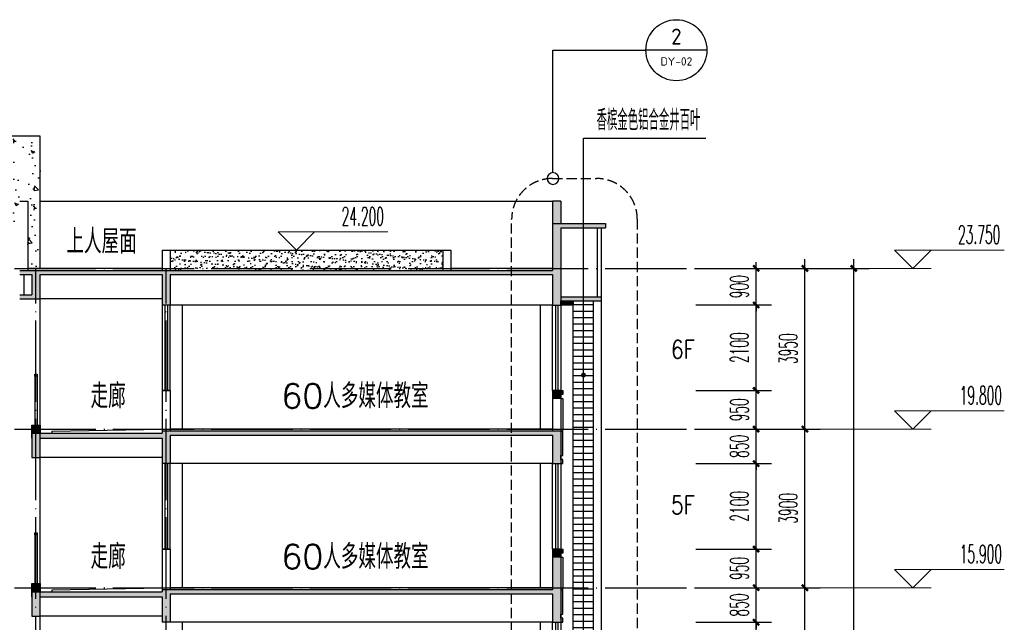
# Model space of a CAD drawing. Extents: x 1779708 to 7299578, y -1121471 to 88434.
# Tile 630 of 656: x 5758346 to 5782547, y -990508 to -975695. Entities that reach past the tile are written whole.
import ezdxf
from ezdxf.enums import TextEntityAlignment as Align

# ---------------------------------------------------------------- set-up
doc = ezdxf.new("R2010")
doc.units = 0
doc.header["$LTSCALE"] = 1000
doc.header["$MEASUREMENT"] = 0
doc.linetypes.add('DASH', pattern=[0.35, 0.25, -0.1])
doc.linetypes.add('DOTE', pattern=[2.42, 2, -0.2, 0.02, -0.2])
doc.layers.get('0').update_dxf_attribs({"linetype": 'CONTINUOUS'})
doc.layers.get('Defpoints').update_dxf_attribs({"linetype": 'CONTINUOUS'})
doc.layers.add('DIM_ELEV', color=3, linetype='CONTINUOUS', lineweight=13)
for name, color, linetype in [('DIM_IDEN', 3, 'CONTINUOUS'), ('DIM_LEAD', 3, 'CONTINUOUS'), ('DOTE', 1, 'DOTE'), ('PUB_DIM', 3, 'CONTINUOUS'), ('PUB_TEXT', 7, 'CONTINUOUS'), ('SPACE', 7, 'CONTINUOUS'), ('WALL', 255, 'CONTINUOUS'), ('WINDOW', 2, 'CONTINUOUS'), ('可见线', 6, 'CONTINUOUS'), ('栏杆', 6, 'CONTINUOUS'), ('立面中线', 140, 'CONTINUOUS'), ('立面填充图例白', 7, 'CONTINUOUS'), ('立面细线', 114, 'CONTINUOUS')]:
    doc.layers.add(name, color=color, linetype=linetype)
doc.styles.add('_TCH_DIM', font='SIMPLEX.shx', dxfattribs={"width": 0.7, "bigfont": 'GBCBIG.shx'})
doc.styles.add('_TCH_DIM_T3', font='SIMPLEX.shx', dxfattribs={"width": 0.494118, "bigfont": 'GBCBIG.shx'})
doc.styles.add('_TCH_SPACE', font='SIMPLEX', dxfattribs={"height": 5, "bigfont": 'GBCBIG'})
doc.styles.add('dim_font', font='SIMPLEX.shx', dxfattribs={"width": 0.8})
doc.styles.get("Standard").update_dxf_attribs({"font": 'GBENOR', "bigfont": 'GBCBIG'})
doc.dimstyles.new('_TCH_ARCH&&150', dxfattribs={"dimtxt": 446.25, "dimasz": 150, "dimexe": 375, "dimexo": 450, "dimgap": 189.375, "dimtad": 1, "dimdec": 0, "dimzin": 0, "dimdsep": 46, "dimtxsty": '_TCH_DIM_T3', "dimblk": 'ARCHTICK', "dimcen": 0.09, "dimdle": 225, "dimclrt": 7, "dimazin": 2, "dimtfac": 1, "dimtdec": 0, "dimtix": 1, "dimtmove": 2, "dimatfit": 3, "dimfxl": 250, "dimtolj": 1, "dimtzin": 0, "dimarcsym": 0})

# ---------------------------------------------------------------- blocks, each defined once
blk = doc.blocks.new('_ArchTick')
at = {"color": 0, "linetype": 'ByBlock', "const_width": 0.4}
blk.add_lwpolyline([(-0.5, -0.5), (0.5, 0.5)], dxfattribs=at)
blk = doc.blocks.new('*D278')
at = {"layer": 'Defpoints', "color": 0, "transparency": 16777216}
for p in [(5776914, -981808), (5778847, -981808), (5776914, -1005558)]:
    blk.add_point(p, dxfattribs=at)
at = {"layer": 'PUB_DIM', "color": 0, "lineweight": -2, "transparency": 16777216}
for p, q in [((5778847, -1005783), (5778847, -981583)), ((5777364, -981808), (5779222, -981808)), ((5777364, -1005558), (5779222, -1005558))]:
    blk.add_line(p, q, dxfattribs=at)
at = {"layer": 'PUB_DIM', "color": 0, "lineweight": -2, "transparency": 16777216, "xscale": 150, "yscale": 150, "zscale": 150}
for p, rotation in [((5778847, -981808), 90), ((5778847, -1005558), 270)]:
    blk.add_blockref('_ArchTick', p, dxfattribs=dict(at, rotation=rotation))
at = {"layer": 'PUB_DIM', "color": 7, "transparency": 16777216, "insert": (5778435, -993683), "char_height": 446.2, "attachment_point": 5, "rotation": 90, "style": '_TCH_DIM_T3'}
blk.add_mtext('\\A1;23750', dxfattribs=at)
blk = doc.blocks.new('*D283')
at = {"layer": 'Defpoints', "color": 0, "transparency": 16777216}
for p in [(5775714, -989658), (5777647, -989658), (5775714, -993558)]:
    blk.add_point(p, dxfattribs=at)
at = {"layer": 'PUB_DIM', "color": 0, "lineweight": -2, "transparency": 16777216}
for p, q in [((5777647, -993783), (5777647, -989433)), ((5776164, -989658), (5778022, -989658)), ((5776164, -993558), (5778022, -993558))]:
    blk.add_line(p, q, dxfattribs=at)
at = {"layer": 'PUB_DIM', "color": 0, "lineweight": -2, "transparency": 16777216, "xscale": 150, "yscale": 150, "zscale": 150}
for p, rotation in [((5777647, -989658), 90), ((5777647, -993558), 270)]:
    blk.add_blockref('_ArchTick', p, dxfattribs=dict(at, rotation=rotation))
at = {"layer": 'PUB_DIM', "color": 7, "transparency": 16777216, "insert": (5777235, -991608), "char_height": 446.2, "attachment_point": 5, "rotation": 90, "style": '_TCH_DIM_T3'}
blk.add_mtext('\\A1;3900', dxfattribs=at)
blk = doc.blocks.new('*D284')
at = {"layer": 'Defpoints', "color": 0, "transparency": 16777216}
for p in [(5775714, -985758), (5777647, -985758), (5775714, -989658)]:
    blk.add_point(p, dxfattribs=at)
at = {"layer": 'PUB_DIM', "color": 0, "lineweight": -2, "transparency": 16777216}
for p, q in [((5777647, -989883), (5777647, -985533)), ((5776164, -985758), (5778022, -985758)), ((5776164, -989658), (5778022, -989658))]:
    blk.add_line(p, q, dxfattribs=at)
at = {"layer": 'PUB_DIM', "color": 0, "lineweight": -2, "transparency": 16777216, "xscale": 150, "yscale": 150, "zscale": 150}
for p, rotation in [((5777647, -985758), 90), ((5777647, -989658), 270)]:
    blk.add_blockref('_ArchTick', p, dxfattribs=dict(at, rotation=rotation))
at = {"layer": 'PUB_DIM', "color": 7, "transparency": 16777216, "insert": (5777235, -987708), "char_height": 446.2, "attachment_point": 5, "rotation": 90, "style": '_TCH_DIM_T3'}
blk.add_mtext('\\A1;3900', dxfattribs=at)
blk = doc.blocks.new('*D285')
at = {"layer": 'Defpoints', "color": 0, "transparency": 16777216}
for p in [(5775714, -981808), (5777647, -981808), (5775714, -985758)]:
    blk.add_point(p, dxfattribs=at)
at = {"layer": 'PUB_DIM', "color": 0, "lineweight": -2, "transparency": 16777216}
for p, q in [((5777647, -985983), (5777647, -981583)), ((5776164, -981808), (5778022, -981808)), ((5776164, -985758), (5778022, -985758))]:
    blk.add_line(p, q, dxfattribs=at)
at = {"layer": 'PUB_DIM', "color": 0, "lineweight": -2, "transparency": 16777216, "xscale": 150, "yscale": 150, "zscale": 150}
for p, rotation in [((5777647, -981808), 90), ((5777647, -985758), 270)]:
    blk.add_blockref('_ArchTick', p, dxfattribs=dict(at, rotation=rotation))
at = {"layer": 'PUB_DIM', "color": 7, "transparency": 16777216, "insert": (5777235, -983783), "char_height": 446.2, "attachment_point": 5, "rotation": 90, "style": '_TCH_DIM_T3'}
blk.add_mtext('\\A1;3950', dxfattribs=at)
blk = doc.blocks.new('*D3770')
at = {"layer": 'Defpoints', "color": 0, "transparency": 16777216}
for p in [(5774514, -990508), (5776447, -990508), (5774514, -992608)]:
    blk.add_point(p, dxfattribs=at)
at = {"layer": 'PUB_DIM', "color": 0, "lineweight": -2, "transparency": 16777216}
for p, q in [((5776447, -992833), (5776447, -990283)), ((5774964, -990508), (5776822, -990508)), ((5774964, -992608), (5776822, -992608))]:
    blk.add_line(p, q, dxfattribs=at)
at = {"layer": 'PUB_DIM', "color": 0, "lineweight": -2, "transparency": 16777216, "xscale": 150, "yscale": 150, "zscale": 150}
for p, rotation in [((5776447, -990508), 90), ((5776447, -992608), 270)]:
    blk.add_blockref('_ArchTick', p, dxfattribs=dict(at, rotation=rotation))
at = {"layer": 'PUB_DIM', "color": 7, "transparency": 16777216, "insert": (5776035, -991558), "char_height": 446.2, "attachment_point": 5, "rotation": 90, "style": '_TCH_DIM_T3'}
blk.add_mtext('\\A1;2100', dxfattribs=at)
blk = doc.blocks.new('*D3771')
at = {"layer": 'Defpoints', "color": 0, "transparency": 16777216}
for p in [(5774514, -989658), (5776447, -989658), (5774514, -990508)]:
    blk.add_point(p, dxfattribs=at)
at = {"layer": 'PUB_DIM', "color": 0, "lineweight": -2, "transparency": 16777216}
for p, q in [((5776447, -989658), (5776447, -989508)), ((5774964, -989658), (5776822, -989658)), ((5776447, -990508), (5776447, -989658)), ((5774964, -990508), (5776822, -990508)), ((5776447, -990508), (5776447, -990658))]:
    blk.add_line(p, q, dxfattribs=at)
at = {"layer": 'PUB_DIM', "color": 0, "lineweight": -2, "transparency": 16777216, "xscale": 150, "yscale": 150, "zscale": 150}
for p, rotation in [((5776447, -989658), 270), ((5776447, -990508), 90)]:
    blk.add_blockref('_ArchTick', p, dxfattribs=dict(at, rotation=rotation))
at = {"layer": 'PUB_DIM', "color": 7, "transparency": 16777216, "insert": (5776035, -990083), "char_height": 446.2, "attachment_point": 5, "rotation": 90, "style": '_TCH_DIM_T3'}
blk.add_mtext('\\A1;850', dxfattribs=at)
blk = doc.blocks.new('*D3772')
at = {"layer": 'Defpoints', "color": 0, "transparency": 16777216}
for p in [(5774514, -988708), (5776447, -988708), (5774514, -989658)]:
    blk.add_point(p, dxfattribs=at)
at = {"layer": 'PUB_DIM', "color": 0, "lineweight": -2, "transparency": 16777216}
for p, q in [((5776447, -989883), (5776447, -988483)), ((5774964, -988708), (5776822, -988708)), ((5774964, -989658), (5776822, -989658))]:
    blk.add_line(p, q, dxfattribs=at)
at = {"layer": 'PUB_DIM', "color": 0, "lineweight": -2, "transparency": 16777216, "xscale": 150, "yscale": 150, "zscale": 150}
for p, rotation in [((5776447, -988708), 90), ((5776447, -989658), 270)]:
    blk.add_blockref('_ArchTick', p, dxfattribs=dict(at, rotation=rotation))
at = {"layer": 'PUB_DIM', "color": 7, "transparency": 16777216, "insert": (5776035, -989183), "char_height": 446.2, "attachment_point": 5, "rotation": 90, "style": '_TCH_DIM_T3'}
blk.add_mtext('\\A1;950', dxfattribs=at)
blk = doc.blocks.new('*D3773')
at = {"layer": 'Defpoints', "color": 0, "transparency": 16777216}
for p in [(5774514, -986608), (5776447, -986608), (5774514, -988708)]:
    blk.add_point(p, dxfattribs=at)
at = {"layer": 'PUB_DIM', "color": 0, "lineweight": -2, "transparency": 16777216}
for p, q in [((5776447, -988933), (5776447, -986383)), ((5774964, -986608), (5776822, -986608)), ((5774964, -988708), (5776822, -988708))]:
    blk.add_line(p, q, dxfattribs=at)
at = {"layer": 'PUB_DIM', "color": 0, "lineweight": -2, "transparency": 16777216, "xscale": 150, "yscale": 150, "zscale": 150}
for p, rotation in [((5776447, -986608), 90), ((5776447, -988708), 270)]:
    blk.add_blockref('_ArchTick', p, dxfattribs=dict(at, rotation=rotation))
at = {"layer": 'PUB_DIM', "color": 7, "transparency": 16777216, "insert": (5776035, -987658), "char_height": 446.2, "attachment_point": 5, "rotation": 90, "style": '_TCH_DIM_T3'}
blk.add_mtext('\\A1;2100', dxfattribs=at)
blk = doc.blocks.new('*D3774')
at = {"layer": 'Defpoints', "color": 0, "transparency": 16777216}
for p in [(5774514, -985758), (5776447, -985758), (5774514, -986608)]:
    blk.add_point(p, dxfattribs=at)
at = {"layer": 'PUB_DIM', "color": 0, "lineweight": -2, "transparency": 16777216}
for p, q in [((5776447, -985758), (5776447, -985608)), ((5774964, -985758), (5776822, -985758)), ((5776447, -986608), (5776447, -985758)), ((5774964, -986608), (5776822, -986608)), ((5776447, -986608), (5776447, -986758))]:
    blk.add_line(p, q, dxfattribs=at)
at = {"layer": 'PUB_DIM', "color": 0, "lineweight": -2, "transparency": 16777216, "xscale": 150, "yscale": 150, "zscale": 150}
for p, rotation in [((5776447, -985758), 270), ((5776447, -986608), 90)]:
    blk.add_blockref('_ArchTick', p, dxfattribs=dict(at, rotation=rotation))
at = {"layer": 'PUB_DIM', "color": 7, "transparency": 16777216, "insert": (5776035, -986183), "char_height": 446.2, "attachment_point": 5, "rotation": 90, "style": '_TCH_DIM_T3'}
blk.add_mtext('\\A1;850', dxfattribs=at)
blk = doc.blocks.new('*D3775')
at = {"layer": 'Defpoints', "color": 0, "transparency": 16777216}
for p in [(5774514, -984808), (5776447, -984808), (5774514, -985758)]:
    blk.add_point(p, dxfattribs=at)
at = {"layer": 'PUB_DIM', "color": 0, "lineweight": -2, "transparency": 16777216}
for p, q in [((5776447, -985983), (5776447, -984583)), ((5774964, -984808), (5776822, -984808)), ((5774964, -985758), (5776822, -985758))]:
    blk.add_line(p, q, dxfattribs=at)
at = {"layer": 'PUB_DIM', "color": 0, "lineweight": -2, "transparency": 16777216, "xscale": 150, "yscale": 150, "zscale": 150}
for p, rotation in [((5776447, -984808), 90), ((5776447, -985758), 270)]:
    blk.add_blockref('_ArchTick', p, dxfattribs=dict(at, rotation=rotation))
at = {"layer": 'PUB_DIM', "color": 7, "transparency": 16777216, "insert": (5776035, -985283), "char_height": 446.2, "attachment_point": 5, "rotation": 90, "style": '_TCH_DIM_T3'}
blk.add_mtext('\\A1;950', dxfattribs=at)
blk = doc.blocks.new('*D3776')
at = {"layer": 'Defpoints', "color": 0, "transparency": 16777216}
for p in [(5774514, -982708), (5776447, -982708), (5774514, -984808)]:
    blk.add_point(p, dxfattribs=at)
at = {"layer": 'PUB_DIM', "color": 0, "lineweight": -2, "transparency": 16777216}
for p, q in [((5776447, -985033), (5776447, -982483)), ((5774964, -982708), (5776822, -982708)), ((5774964, -984808), (5776822, -984808))]:
    blk.add_line(p, q, dxfattribs=at)
at = {"layer": 'PUB_DIM', "color": 0, "lineweight": -2, "transparency": 16777216, "xscale": 150, "yscale": 150, "zscale": 150}
for p, rotation in [((5776447, -982708), 90), ((5776447, -984808), 270)]:
    blk.add_blockref('_ArchTick', p, dxfattribs=dict(at, rotation=rotation))
at = {"layer": 'PUB_DIM', "color": 7, "transparency": 16777216, "insert": (5776035, -983758), "char_height": 446.2, "attachment_point": 5, "rotation": 90, "style": '_TCH_DIM_T3'}
blk.add_mtext('\\A1;2100', dxfattribs=at)
blk = doc.blocks.new('*D3777')
at = {"layer": 'Defpoints', "color": 0, "transparency": 16777216}
for p in [(5774514, -981808), (5776447, -981808), (5774514, -982708)]:
    blk.add_point(p, dxfattribs=at)
at = {"layer": 'PUB_DIM', "color": 0, "lineweight": -2, "transparency": 16777216}
for p, q in [((5774964, -981808), (5776822, -981808)), ((5776447, -981808), (5776447, -981658)), ((5776447, -982708), (5776447, -981808)), ((5774964, -982708), (5776822, -982708)), ((5776447, -982708), (5776447, -982858))]:
    blk.add_line(p, q, dxfattribs=at)
at = {"layer": 'PUB_DIM', "color": 0, "lineweight": -2, "transparency": 16777216, "xscale": 150, "yscale": 150, "zscale": 150}
for p, rotation in [((5776447, -981808), 270), ((5776447, -982708), 90)]:
    blk.add_blockref('_ArchTick', p, dxfattribs=dict(at, rotation=rotation))
at = {"layer": 'PUB_DIM', "color": 7, "transparency": 16777216, "insert": (5776035, -982258), "char_height": 446.2, "attachment_point": 5, "rotation": 90, "style": '_TCH_DIM_T3'}
blk.add_mtext('\\A1;900', dxfattribs=at)

msp = doc.modelspace()

# ---------------------------------------------------------------- hatches: boundary and pattern name
at = {"layer": 'WALL'}
for points in [[(5771446.1, -980158.3), (5771646.1, -980158.3), (5771646.1, -980708.3), (5771446.1, -980708.3)], [(5758846.1, -981958.3), (5761846.1, -981958.3), (5761846.1, -982708.3), (5762046.1, -982708.3), (5762046.1, -981958.3), (5771446.1, -981958.3), (5771446.1, -982708.3), (5771646.1, -982708.3), (5771646.1, -982608.3), (5772646.1, -982608.3), (5772646.1, -982508.3), (5771646.1, -982508.3), (5771646.1, -980808.3), (5772746.1, -980808.3), (5772746.1, -980708.3), (5771446.1, -980708.3), (5771446.1, -981858.3), (5758346.1, -981858.3), (5758346.1, -981958.3), (5758646.1, -981958.3), (5758646.1, -982458.3), (5758346.1, -982458.3), (5758346.1, -982558.3), (5758846.1, -982558.3)], [(5771646.1, -982608.3), (5771946.1, -982608.3), (5771946.1, -982708.3), (5771646.1, -982708.3)], [(5758646.1, -985658.3), (5758846.1, -985658.3), (5758846.1, -985858.3), (5758646.1, -985858.3)], [(5758846.1, -986458.3), (5758646.1, -986458.3), (5758646.1, -985858.3), (5761846.1, -985858.3), (5761846.1, -985808.3), (5771646.1, -985808.3), (5771646.1, -986608.3), (5771446.1, -986608.3), (5771446.1, -985908.3), (5762046.1, -985908.3), (5762046.1, -986608.3), (5761846.1, -986608.3), (5761846.1, -985978.3), (5758846.1, -985978.3)], [(5758846.1, -990358.3), (5758646.1, -990358.3), (5758646.1, -989758.3), (5761846.1, -989758.3), (5761846.1, -989708.3), (5771446.1, -989708.3), (5771446.1, -988708.3), (5771646.1, -988708.3), (5771646.1, -990508.3), (5771446.1, -990508.3), (5771446.1, -989808.3), (5762046.1, -989808.3), (5762046.1, -990508.3), (5761846.1, -990508.3), (5761846.1, -989878.3), (5758846.1, -989878.3)], [(5758646.1, -989558.3), (5758846.1, -989558.3), (5758846.1, -989758.3), (5758646.1, -989758.3)]]:
    msp.add_hatch(color=256, dxfattribs=at).paths.add_polyline_path(points)
h = msp.add_hatch(color=256, dxfattribs=at)
h.paths.add_polyline_path([(5771446.1, -984808.3), (5771646.1, -984808.3), (5771646.1, -985008.3), (5771446.1, -985008.3)])
h.paths.add_polyline_path([(5771646.1, -984808.3), (5771696.1, -984808.3), (5771696.1, -984908.3), (5771646.1, -984908.3)])
h = msp.add_hatch(color=256, dxfattribs=at)
h.paths.add_polyline_path([(5771646.1, -985808.3), (5771696.1, -985808.3), (5771696.1, -986408.3), (5771646.1, -986408.3)])
h.paths.add_polyline_path([(5771646.1, -986508.3), (5771696.1, -986508.3), (5771696.1, -986608.3), (5771646.1, -986608.3)])
h = msp.add_hatch(color=256, dxfattribs=at)
h.paths.add_polyline_path([(5771446.1, -988708.3), (5771646.1, -988708.3), (5771646.1, -988908.3), (5771446.1, -988908.3)])
h.paths.add_polyline_path([(5771646.1, -988708.3), (5771696.1, -988708.3), (5771696.1, -988808.3), (5771646.1, -988808.3)])
h = msp.add_hatch(color=256, dxfattribs=at)
h.paths.add_polyline_path([(5771646.1, -989708.3), (5771696.1, -989708.3), (5771696.1, -990308.3), (5771646.1, -990308.3)])
h.paths.add_polyline_path([(5771646.1, -990408.3), (5771696.1, -990408.3), (5771696.1, -990508.3), (5771646.1, -990508.3)])
at = {"layer": '立面填充图例白'}
h = msp.add_hatch(dxfattribs=at)
h.set_pattern_fill('AR-CONC', color=0, scale=450, style=0)
h.set_pattern_definition([(130, (11405292.2, -3328.6), (-819.83101, -71.725885), [85.725, -942.975]), (185, (11405292.2, -3328.6), (158.59272, 859.75489), [68.58, -754.38]), (79.549, (11405223.9, -3334.6), (-661.24126, 788.0251), [72.855, -801.405]), (133.8158, (11405292.2, -3100), (-1219.85568, -189.19048), [128.5875, -1414.4625]), (83.3644, (11405190.5, -3115.8), (-1068.31906, 1113.415), [109.2825, -1202.1075]), (188.816, (11405292.2, -3100), (-1068.32073, 1113.41303), [102.87, -1131.57]), (159, (11405177.9, -3157.15), (-682.26696, -460.19483), [85.725, -942.975]), (214, (11405177.9, -3157.15), (-278.10913, 828.84585), [68.58, -754.38]), (108.5486, (11405121, -3195.5), (-960.37421, 368.65286), [72.855, -801.405]), (142.5, (11405292.2, -3328.6), (-13.898715, 380.497675), [0, -745.236, 0, -765.81, 0, -757.2375]), (172.5, (11405292.2, -3328.6), (-300.68848, 450.812587), [0, -436.626, 0, -728.091, 0, -288.6075]), (212.5, (11405547.08, -3328.6), (-610.157678, -25.779348), [0, -285.75, 0, -891.54, 0, -1183.005]), (222.5, (11405661.4, -3328.6), (-666.581316, 114.41921), [0, -371.475, 0, -592.074, 0, -840.105])])
h.paths.add_polyline_path([(5753946.1, -978558.3), (5753946.1, -980158.3), (5753946.1, -980758.3), (5758346.1, -980758.3), (5758346.1, -980158.3), (5758546.1, -980158.3), (5758546.1, -981808.3), (5758846.1, -981808.3), (5758846.1, -978558.3)])
at = {"layer": '立面细线'}
h = msp.add_hatch(dxfattribs=at)
h.set_pattern_fill('砂灰土', color=256, scale=50, style=0)
h.set_pattern_definition([(142.5, (11550335.4, 496534.65), (6.299336, 192.682377), [0, -152, 0, -170, 0, -162.5]), (172.5, (11550335.4, 496534.65), (-176.97767, 282.214607), [0, -82, 0, -137, 0, -52.5]), (212.5, (11550458.4, 496534.65), (-311.414186, 0.5659054), [0, -50, 0, -180, 0, -235]), (222.5, (11550458.4, 496534.65), (-300.61266, 87.767556), [0, -25, 0, -118, 0, -135])])
h.paths.add_polyline_path([(5762046.1, -981358.3), (5768746.1, -981358.3), (5768746.1, -981858.3), (5762046.1, -981858.3)])
h = msp.add_hatch(dxfattribs=at)
h.set_pattern_fill('ANSI31', color=256, scale=100, angle=135, style=0)
h.set_pattern_definition([(7e-15, (11550335.4, 496534.65), (1e-14, -158.75), [])])
h.paths.add_polyline_path([(5771946.1, -982608.3), (5772446.1, -982608.3), (5772446.1, -996608.3), (5771946.1, -996608.3)])

# ---------------------------------------------------------------- linework, layer by layer
at = {"layer": 'DIM_ELEV'}
for p, q in [((5765146.1, -981358.3), (5764696.1, -980908.3)), ((5764696.1, -980908.3), (5767396.1, -980908.3)), ((5765146.1, -981358.3), (5765596.1, -980908.3)), ((5762671.1, -981358.3), (5765596.1, -981358.3)), ((5780297.1, -981808.3), (5779847.1, -981358.3)), ((5779847.1, -981358.3), (5782547.1, -981358.3)), ((5780297.1, -981808.3), (5780747.1, -981358.3)), ((5777822.1, -981808.3), (5780747.1, -981808.3)), ((5780297.1, -985758.3), (5779847.1, -985308.3)), ((5779847.1, -985308.3), (5782547.1, -985308.3)), ((5780297.1, -985758.3), (5780747.1, -985308.3)), ((5777822.1, -985758.3), (5780747.1, -985758.3)), ((5780297.1, -989658.3), (5779847.1, -989208.3)), ((5779847.1, -989208.3), (5782547.1, -989208.3)), ((5780297.1, -989658.3), (5780747.1, -989208.3)), ((5777822.1, -989658.3), (5780747.1, -989658.3))]:
    msp.add_line(p, q, dxfattribs=at)
at = {"layer": 'DIM_IDEN'}
for p, q in [((5771454.1, -976444.6), (5773737.5, -976444.6)), ((5771454.1, -979453.9), (5771454.1, -976444.6)), ((5775237.5, -976444.6), (5773737.5, -976444.6))]:
    msp.add_line(p, q, dxfattribs=at)
at = {"layer": 'DIM_IDEN', "linetype": 'DASH'}
msp.add_lwpolyline([(5772525.9, -1007152.6), (5771438.2, -1007152.6, -0.4142136), (5770438.2, -1006152.6), (5770438.2, -980598.4, -0.4142136), (5771438.2, -979598.4), (5772525.9, -979598.4, -0.4142136), (5773525.9, -980598.4), (5773525.9, -1006152.6, -0.4142136)], format="xyb", close=True, dxfattribs=at)
at = {"layer": 'DIM_IDEN'}
msp.add_lwpolyline([(5771598.6, -979598.4, 1), (5771309.7, -979598.4, 1)], format="xyb", close=True, dxfattribs=at)
msp.add_circle((5774487.5, -976444.6), 750, dxfattribs=at)
at = {"layer": 'DIM_LEAD'}
for p, q in [((5772203.3, -984430.9), (5772203.3, -978604.8)), ((5772203.3, -1003333.5), (5772203.3, -978604.8)), ((5772203.3, -978604.8), (5775209, -978604.8))]:
    msp.add_line(p, q, dxfattribs=at)
at = {"layer": 'DIM_LEAD', "const_width": 60}
msp.add_lwpolyline([(5772203.3, -984460.9, 1), (5772203.3, -984400.9, 1)], format="xyb", close=True, dxfattribs=at)
at = {"layer": 'DOTE'}
for p, q in [((5627535.8, -981808.3), (5777756.3, -981808.3)), ((5758746.1, -1006867.3), (5758746.1, -981808.3)), ((5761946.1, -1006867.3), (5761946.1, -981808.3)), ((5771646.1, -981808.3), (5771646.1, -1006867.3)), ((5627535.8, -985758.3), (5777756.3, -985758.3)), ((5627535.8, -989658.3), (5777756.3, -989658.3))]:
    msp.add_line(p, q, dxfattribs=at)
at = {"layer": 'WALL'}
for p, q in [((5758346.1, -980158.3), (5758546.1, -980158.3)), ((5758546.1, -980158.3), (5758546.1, -981858.3)), ((5771446.1, -980158.3), (5771446.1, -981858.3)), ((5771646.1, -980158.3), (5771446.1, -980158.3)), ((5771646.1, -980158.3), (5771646.1, -980708.3)), ((5771446.1, -980708.3), (5772746.1, -980708.3)), ((5771646.1, -980808.3), (5771646.1, -982508.3)), ((5771646.1, -980808.3), (5772746.1, -980808.3)), ((5772546.1, -982508.3), (5772546.1, -980808.3)), ((5772646.1, -982608.3), (5772646.1, -980808.3)), ((5772746.1, -980708.3), (5772746.1, -980808.3)), ((5761846.1, -981358.3), (5761846.1, -981858.3)), ((5761846.1, -981358.3), (5762046.1, -981358.3)), ((5762046.1, -981358.3), (5762046.1, -981858.3)), ((5768746.1, -981358.3), (5768746.1, -981858.3)), ((5768746.1, -981358.3), (5768946.1, -981358.3)), ((5768946.1, -981358.3), (5768946.1, -981858.3)), ((5758346.1, -981858.3), (5771446.1, -981858.3)), ((5758346.1, -981958.3), (5758646.1, -981958.3)), ((5758446.1, -981958.3), (5758446.1, -982458.3)), ((5758846.1, -981958.3), (5761846.1, -981958.3)), ((5761846.1, -981958.3), (5761846.1, -982708.3)), ((5762046.1, -981958.3), (5762046.1, -982708.3)), ((5762046.1, -981958.3), (5771446.1, -981958.3)), ((5771446.1, -981958.3), (5771446.1, -982708.3)), ((5758346.1, -982458.3), (5758646.1, -982458.3)), ((5771646.1, -982508.3), (5772646.1, -982508.3)), ((5762046.1, -982708.3), (5761846.1, -982708.3)), ((5771446.1, -982708.3), (5771646.1, -982708.3)), ((5771646.1, -982608.3), (5771646.1, -982708.3)), ((5771646.1, -982608.3), (5772646.1, -982608.3)), ((5761846.1, -984808.3), (5761846.1, -985858.3)), ((5762046.1, -984808.3), (5761846.1, -984808.3)), ((5762046.1, -984808.3), (5762046.1, -985808.3)), ((5771446.1, -984808.3), (5771446.1, -985808.3)), ((5771446.1, -984808.3), (5771646.1, -984808.3)), ((5771646.1, -984808.3), (5771646.1, -986608.3)), ((5771646.1, -985008.3), (5771446.1, -985008.3)), ((5758646.1, -985658.3), (5758846.1, -985658.3)), ((5758646.1, -985978.3), (5758646.1, -985658.3)), ((5758846.1, -985658.3), (5758846.1, -985858.3)), ((5758646.1, -985858.3), (5761846.1, -985858.3)), ((5771646.1, -985808.3), (5761846.1, -985808.3)), ((5762046.1, -985908.3), (5762046.1, -986608.3)), ((5762046.1, -985908.3), (5771446.1, -985908.3)), ((5771446.1, -985908.3), (5771446.1, -986608.3)), ((5771646.1, -985808.3), (5771696.1, -985808.3)), ((5758846.1, -985978.3), (5761846.1, -985978.3)), ((5761846.1, -985978.3), (5761846.1, -986608.3)), ((5762046.1, -986608.3), (5761846.1, -986608.3)), ((5771446.1, -986608.3), (5771646.1, -986608.3)), ((5761846.1, -988708.3), (5761846.1, -989758.3)), ((5762046.1, -988708.3), (5761846.1, -988708.3)), ((5762046.1, -988708.3), (5762046.1, -989708.3)), ((5771446.1, -988708.3), (5771446.1, -989708.3)), ((5771446.1, -988708.3), (5771646.1, -988708.3)), ((5771646.1, -988708.3), (5771646.1, -990508.3)), ((5771646.1, -988908.3), (5771446.1, -988908.3)), ((5758646.1, -989558.3), (5758846.1, -989558.3)), ((5758646.1, -989878.3), (5758646.1, -989558.3)), ((5758846.1, -989558.3), (5758846.1, -989758.3)), ((5758646.1, -989758.3), (5761846.1, -989758.3)), ((5771446.1, -989708.3), (5761846.1, -989708.3)), ((5762046.1, -989808.3), (5762046.1, -990508.3)), ((5762046.1, -989808.3), (5771446.1, -989808.3)), ((5771446.1, -989808.3), (5771446.1, -990508.3)), ((5771646.1, -989708.3), (5771696.1, -989708.3)), ((5758846.1, -989878.3), (5761846.1, -989878.3)), ((5761846.1, -989878.3), (5761846.1, -990508.3)), ((5762046.1, -990508.3), (5761846.1, -990508.3)), ((5771446.1, -990508.3), (5771646.1, -990508.3))]:
    msp.add_line(p, q, dxfattribs=at)
for points in [[(5758346.1, -982558.3), (5758846.1, -982558.3), (5758846.1, -981958.3)], [(5758646.1, -981958.3), (5758646.1, -982458.3)], [(5771646.1, -984808.3), (5771696.1, -984808.3), (5771696.1, -984908.3), (5771646.1, -984908.3), (5771646.1, -985008.3), (5771696.1, -985008.3), (5771696.1, -985758.3)], [(5758846.1, -985858.3), (5758646.1, -985858.3), (5758646.1, -986458.3), (5758846.1, -986458.3), (5758846.1, -985978.3)], [(5771646.1, -986608.3), (5771696.1, -986608.3), (5771696.1, -986508.3), (5771646.1, -986508.3), (5771646.1, -986408.3), (5771696.1, -986408.3), (5771696.1, -985758.3)], [(5771646.1, -988708.3), (5771696.1, -988708.3), (5771696.1, -988808.3), (5771646.1, -988808.3), (5771646.1, -988908.3), (5771696.1, -988908.3), (5771696.1, -989658.3)], [(5758846.1, -989758.3), (5758646.1, -989758.3), (5758646.1, -990358.3), (5758846.1, -990358.3), (5758846.1, -989878.3)], [(5771646.1, -990508.3), (5771696.1, -990508.3), (5771696.1, -990408.3), (5771646.1, -990408.3), (5771646.1, -990308.3), (5771696.1, -990308.3), (5771696.1, -989658.3)]]:
    msp.add_lwpolyline(points, dxfattribs=at)
msp.add_lwpolyline([(5771646.1, -982608.3), (5771946.1, -982608.3), (5771946.1, -982708.3), (5771646.1, -982708.3)], close=True, dxfattribs=at)
at = {"layer": 'WINDOW'}
for p, q in [((5761916.1, -982708.3), (5761916.1, -984808.3)), ((5761976.1, -982708.3), (5761976.1, -984808.3)), ((5771516.1, -982708.3), (5771516.1, -984808.3)), ((5771576.1, -982708.3), (5771576.1, -984808.3)), ((5761916.1, -986608.3), (5761916.1, -988708.3)), ((5761976.1, -986608.3), (5761976.1, -988708.3)), ((5771516.1, -986608.3), (5771516.1, -988708.3)), ((5771576.1, -986608.3), (5771576.1, -988708.3)), ((5771516.1, -990508.3), (5771516.1, -992608.3)), ((5771576.1, -990508.3), (5771576.1, -992608.3))]:
    msp.add_line(p, q, dxfattribs=at)
for points in [[(5762046.1, -982708.3), (5761846.1, -982708.3), (5761846.1, -984808.3), (5762046.1, -984808.3)], [(5771446.1, -982708.3), (5771646.1, -982708.3), (5771646.1, -984808.3), (5771446.1, -984808.3)], [(5762046.1, -986608.3), (5761846.1, -986608.3), (5761846.1, -988708.3), (5762046.1, -988708.3)], [(5771446.1, -986608.3), (5771646.1, -986608.3), (5771646.1, -988708.3), (5771446.1, -988708.3)], [(5771446.1, -990508.3), (5771646.1, -990508.3), (5771646.1, -992608.3), (5771446.1, -992608.3)]]:
    msp.add_lwpolyline(points, close=True, dxfattribs=at)
at = {"layer": '可见线'}
for p, q in [((5771946.1, -996608.3), (5771946.1, -982608.3)), ((5772446.1, -996608.3), (5772446.1, -982608.3)), ((5772646.1, -996608.3), (5772646.1, -982608.3))]:
    msp.add_line(p, q, dxfattribs=at)
for points in [[(5758776.1, -984458.3), (5758716.1, -984458.3), (5758716.1, -984408.3), (5758776.1, -984408.3)], [(5758776.1, -988358.3), (5758716.1, -988358.3), (5758716.1, -988308.3), (5758776.1, -988308.3)]]:
    msp.add_lwpolyline(points, close=True, dxfattribs=at)
at = {"layer": '栏杆'}
msp.add_line((5758846.1, -980158.3), (5771446.1, -980158.3), dxfattribs=at)
for points in [[(5758846.1, -981808.3), (5758846.1, -978558.3), (5753946.1, -978558.3)], [(5758716.1, -984458.3), (5758716.1, -985658.3)], [(5758776.1, -984458.3), (5758776.1, -985658.3)], [(5758716.1, -988358.3), (5758716.1, -989558.3)], [(5758776.1, -988358.3), (5758776.1, -989558.3)]]:
    msp.add_lwpolyline(points, dxfattribs=at)
at = {"layer": '立面中线'}
for p, q in [((5758846.1, -1001458.3), (5758846.1, -981958.3)), ((5758846.1, -1000210.4), (5758846.1, -981958.3)), ((5761846.1, -982558.3), (5758846.1, -982558.3)), ((5771446.1, -982708.3), (5762046.1, -982708.3)), ((5762346.1, -985758.3), (5762346.1, -982708.3)), ((5771146.1, -985758.3), (5771146.1, -982708.3)), ((5761846.1, -986458.3), (5758846.1, -986458.3)), ((5771446.1, -986608.3), (5762046.1, -986608.3)), ((5762346.1, -989658.3), (5762346.1, -986608.3)), ((5771146.1, -989658.3), (5771146.1, -986608.3)), ((5761846.1, -990358.3), (5758846.1, -990358.3)), ((5771446.1, -990508.3), (5762046.1, -990508.3)), ((5762346.1, -993558.3), (5762346.1, -990508.3)), ((5771146.1, -993558.3), (5771146.1, -990508.3))]:
    msp.add_line(p, q, dxfattribs=at)
for points in [[(5761846.1, -981808.3), (5758546.1, -981808.3)], [(5771446.1, -981808.3), (5768946.1, -981808.3)], [(5758846.1, -985858.3), (5759146.1, -985858.3), (5759146.1, -985808.3), (5761846.1, -985758.3)], [(5771446.1, -985758.3), (5762046.1, -985758.3)], [(5758846.1, -989758.3), (5759146.1, -989758.3), (5759146.1, -989708.3), (5761846.1, -989658.3)], [(5771446.1, -989658.3), (5762046.1, -989658.3)]]:
    msp.add_lwpolyline(points, dxfattribs=at)
at = {"layer": '立面细线'}
msp.add_line((5762046.1, -981358.3), (5768746.1, -981358.3), dxfattribs=at)

# ---------------------------------------------------------------- texts
at = {"layer": 'PUB_DIM', "color": 7, "char_height": 450, "attachment_point": 5, "style": 'dim_font'}
for s, insert in [('6F', (5774648.4, -983799.5)), ('5F', (5774648.4, -987620.9))]:
    msp.add_mtext(s, dxfattribs=dict(at, insert=insert))
at = {"layer": 'PUB_TEXT', "color": 7}
for s, height, width, p, p2 in [('2', 391.9, 0.995924, (5774358.2, -976305.8), (5774616.7, -976305.8)), ('DY-02', 201.87, 1.026321, (5774096.1, -976821.6), (5774878.9, -976821.6))]:
    msp.add_text(s, height=height, dxfattribs=dict(at, width=width)).set_placement(p, p2, align=Align.FIT)
at = {"layer": 'PUB_TEXT', "color": 7, "style": '_TCH_DIM'}
for s, height, width, p in [('香槟金色铝合金井百叶', 506.38, 0.7, (5772525.9, -978413.8)), ('24.200', 446.25, 0.494118, (5766259.1, -980750.8)), ('23.750', 446.25, 0.494118, (5781410.1, -981200.8)), ('19.800', 446.25, 0.494118, (5781452.1, -985150.8)), ('15.900', 446.25, 0.494118, (5781452.1, -989050.8))]:
    msp.add_text(s, height=height, dxfattribs=dict(at, width=width)).set_placement(p)
at = {"layer": 'SPACE', "style": '_TCH_SPACE'}
for s, p in [('上人屋面', (5759493.2, -981445.3)), ('走廊', (5760088.8, -985244.4)), ('60人多媒体教室', (5764778.4, -985244.4)), ('走廊', (5760088.8, -989194.4)), ('60人多媒体教室', (5764778.4, -989194.4))]:
    msp.add_text(s, height=600, dxfattribs=at).set_placement(p)

# ---------------------------------------------------------------- dimensions: what is measured, and where the dimension line sits
at = {"layer": 'PUB_DIM'}
for p1, p2, picture, middle in [((5775714.3, -985758.3), (5775714.3, -981808.3), '*D285', (5777234.6, -983783.3)), ((5776914.3, -1005558.3), (5776914.3, -981808.3), '*D278', (5778434.6, -993683.3)), ((5774514.3, -982708.3), (5774514.3, -981808.3), '*D3777', (5776034.6, -982258.3)), ((5774514.3, -984808.3), (5774514.3, -982708.3), '*D3776', (5776034.6, -983758.3)), ((5774514.3, -985758.3), (5774514.3, -984808.3), '*D3775', (5776034.6, -985283.3)), ((5774514.3, -986608.3), (5774514.3, -985758.3), '*D3774', (5776034.6, -986183.3)), ((5775714.3, -989658.3), (5775714.3, -985758.3), '*D284', (5777234.6, -987708.3)), ((5774514.3, -988708.3), (5774514.3, -986608.3), '*D3773', (5776034.6, -987658.3)), ((5774514.3, -989658.3), (5774514.3, -988708.3), '*D3772', (5776034.6, -989183.3)), ((5774514.3, -990508.3), (5774514.3, -989658.3), '*D3771', (5776034.6, -990083.3)), ((5775714.3, -993558.3), (5775714.3, -989658.3), '*D283', (5777234.6, -991608.3)), ((5774514.3, -992608.3), (5774514.3, -990508.3), '*D3770', (5776034.6, -991558.3))]:
    dim = msp.add_aligned_dim(p1=p1, p2=p2, distance=-1932.8, dimstyle='_TCH_ARCH&&150', dxfattribs=at)
    dim.commit()
    dim.dimension.update_dxf_attribs({"geometry": picture, "text_midpoint": middle})

doc.saveas('drawing.dxf')
